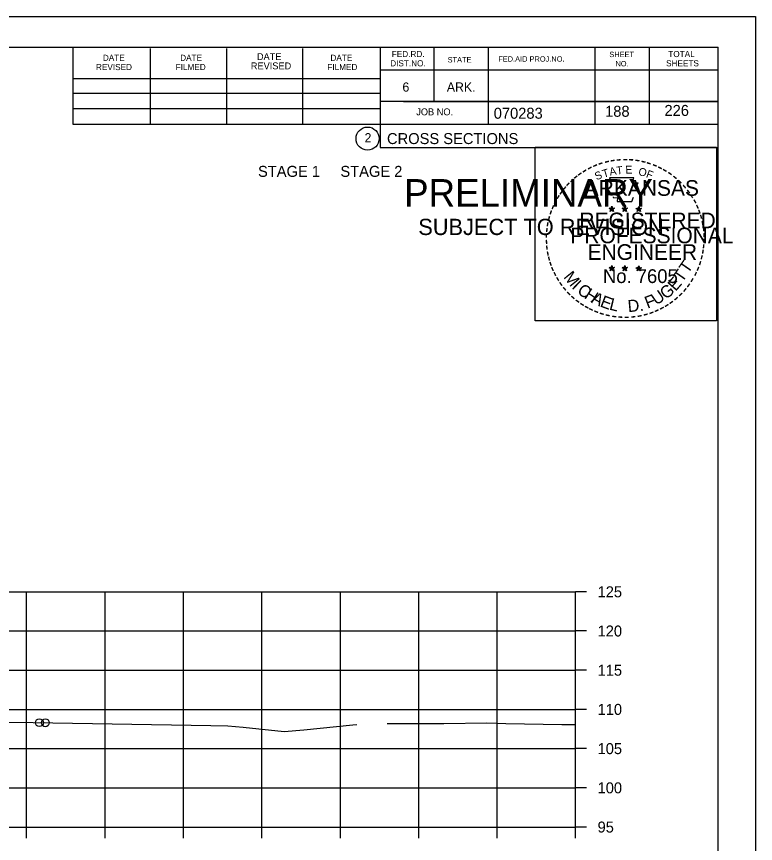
# Model space of a CAD drawing. Extents: x 1175611 to 1176402, y -433344 to -416213.
# Drawn here: x 1175849.7 to 1175943.9, y -424488.8 to -424383.3 of the extents above; entities that cross this region are included whole.
import ezdxf

# ---------------------------------------------------------------- set-up
doc = ezdxf.new("R2010")
doc.units = 0
for name, color, linetype in [('Default', 7, 'Continuous'), ('R_Axis', 7, 'Continuous'), ('R_Axis Annot', 7, 'Continuous'), ('R_Border', 7, 'Continuous'), ('R_Border Notes', 7, 'Continuous'), ('R_Border PE', 7, 'Continuous'), ('R_Border Prem', 7, 'Continuous'), ('R_Exist Surface', 7, 'Continuous'), ('R_Grid', 7, 'Continuous'), ('R_No Plot', 7, 'Continuous')]:
    doc.layers.add(name, color=color, linetype=linetype)

msp = doc.modelspace()

# ---------------------------------------------------------------- linework, layer by layer
at = {"layer": 'R_Axis'}
for p, q in [((1175920.97, -424486.69), (1175920.97, -424456.69)), ((1175922.37, -424456.69), (1175920.97, -424456.69)), ((1175922.37, -424461.69), (1175920.97, -424461.69)), ((1175922.37, -424466.69), (1175920.97, -424466.69)), ((1175922.37, -424471.69), (1175920.97, -424471.69)), ((1175922.37, -424476.69), (1175920.97, -424476.69)), ((1175922.37, -424481.69), (1175920.97, -424481.69)), ((1175640.97, -424486.69), (1175920.97, -424486.69)), ((1175850.97, -424488.09), (1175850.97, -424486.69)), ((1175860.97, -424488.09), (1175860.97, -424486.69)), ((1175870.97, -424488.09), (1175870.97, -424486.69)), ((1175880.97, -424488.09), (1175880.97, -424486.69)), ((1175890.97, -424488.09), (1175890.97, -424486.69)), ((1175900.97, -424488.09), (1175900.97, -424486.69)), ((1175910.97, -424488.09), (1175910.97, -424486.69)), ((1175920.97, -424488.09), (1175920.97, -424486.69)), ((1175922.37, -424486.69), (1175920.97, -424486.69))]:
    msp.add_line(p, q, dxfattribs=at)
at = {"layer": 'R_Border'}
for p, q in [((1175622.97, -424387.23), (1175939.15, -424387.23)), ((1175856.89, -424397.11), (1175856.89, -424387.23)), ((1175866.75, -424397.11), (1175866.75, -424387.43)), ((1175876.51, -424397.11), (1175876.51, -424387.43)), ((1175886.19, -424397.11), (1175886.19, -424387.43)), ((1175896.05, -424387.23), (1175896.05, -424400.03)), ((1175902.89, -424387.23), (1175902.89, -424394.17)), ((1175909.83, -424387.23), (1175909.83, -424397.11)), ((1175923.41, -424387.23), (1175923.41, -424397.11)), ((1175930.35, -424387.23), (1175930.35, -424397.11)), ((1175939.15, -424592.69), (1175939.15, -424387.23)), ((1175939.15, -424390.17), (1175896.05, -424390.17)), ((1175939.15, -424390.15), (1175939.15, -424390.15)), ((1175856.89, -424391.25), (1175896.05, -424391.25)), ((1175856.89, -424393.11), (1175896.05, -424393.11)), ((1175856.89, -424397.11), (1175856.89, -424395.05)), ((1175856.89, -424395.05), (1175896.05, -424395.05)), ((1175939.15, -424394.17), (1175896.05, -424394.17)), ((1175899.01, -424394.17), (1175939.15, -424394.17)), ((1175939.15, -424397.11), (1175856.89, -424397.11)), ((1175896.05, -424400.03), (1175939.15, -424400.03))]:
    msp.add_line(p, q, dxfattribs=at)
msp.add_circle((1175894.44, -424398.9), 1.47, dxfattribs=at)
at = {"layer": 'R_Border PE'}
for p, q in [((1175925.58, -424407.53), (1175925.54, -424407.78)), ((1175925.58, -424407.9), (1175925.58, -424407.53)), ((1175925.58, -424407.53), (1175925.63, -424407.78)), ((1175927.25, -424407.53), (1175927.21, -424407.78)), ((1175927.25, -424407.9), (1175927.25, -424407.53)), ((1175927.25, -424407.53), (1175927.3, -424407.78)), ((1175929.02, -424407.54), (1175928.98, -424407.8)), ((1175929.02, -424407.91), (1175929.02, -424407.54)), ((1175929.02, -424407.54), (1175929.07, -424407.79)), ((1175925.23, -424407.79), (1175925.58, -424407.9)), ((1175925.23, -424407.79), (1175925.49, -424407.83)), ((1175925.23, -424407.79), (1175925.47, -424407.91)), ((1175925.37, -424408.19), (1175925.58, -424407.9)), ((1175925.37, -424408.19), (1175925.49, -424407.95)), ((1175925.37, -424408.19), (1175925.58, -424407.98)), ((1175925.93, -424407.79), (1175925.58, -424407.9)), ((1175925.8, -424408.19), (1175925.58, -424407.9)), ((1175925.8, -424408.19), (1175925.58, -424407.98)), ((1175925.93, -424407.79), (1175925.64, -424407.83)), ((1175925.8, -424408.19), (1175925.66, -424407.9)), ((1175925.93, -424407.79), (1175925.73, -424407.89)), ((1175926.9, -424407.79), (1175927.25, -424407.9)), ((1175926.9, -424407.79), (1175927.16, -424407.83)), ((1175926.9, -424407.79), (1175927.14, -424407.91)), ((1175927.04, -424408.19), (1175927.25, -424407.9)), ((1175927.04, -424408.19), (1175927.16, -424407.95)), ((1175927.04, -424408.19), (1175927.25, -424407.98)), ((1175927.6, -424407.79), (1175927.25, -424407.9)), ((1175927.47, -424408.19), (1175927.25, -424407.9)), ((1175927.47, -424408.19), (1175927.25, -424407.98)), ((1175927.6, -424407.79), (1175927.31, -424407.83)), ((1175927.47, -424408.19), (1175927.33, -424407.9)), ((1175927.6, -424407.79), (1175927.4, -424407.89)), ((1175928.67, -424407.8), (1175929.02, -424407.91)), ((1175928.67, -424407.8), (1175928.92, -424407.84)), ((1175928.67, -424407.8), (1175928.91, -424407.92)), ((1175928.8, -424408.21), (1175929.02, -424407.91)), ((1175928.8, -424408.21), (1175928.93, -424407.96)), ((1175928.8, -424408.21), (1175929.02, -424407.99)), ((1175929.36, -424407.8), (1175929.02, -424407.91)), ((1175929.23, -424408.21), (1175929.02, -424407.91)), ((1175929.23, -424408.21), (1175929.02, -424407.99)), ((1175929.36, -424407.8), (1175929.08, -424407.85)), ((1175929.23, -424408.21), (1175929.09, -424407.91)), ((1175929.36, -424407.8), (1175929.16, -424407.9)), ((1175925.58, -424415.1), (1175925.54, -424415.36)), ((1175925.58, -424415.47), (1175925.58, -424415.1)), ((1175925.58, -424415.1), (1175925.63, -424415.35)), ((1175927.25, -424415.1), (1175927.21, -424415.36)), ((1175927.25, -424415.47), (1175927.25, -424415.1)), ((1175927.25, -424415.1), (1175927.3, -424415.35)), ((1175929.02, -424415.11), (1175928.97, -424415.37)), ((1175929.02, -424415.48), (1175929.02, -424415.11)), ((1175929.02, -424415.11), (1175929.06, -424415.36)), ((1175925.23, -424415.36), (1175925.58, -424415.47)), ((1175925.23, -424415.36), (1175925.48, -424415.4)), ((1175925.23, -424415.36), (1175925.47, -424415.48)), ((1175925.36, -424415.77), (1175925.58, -424415.47)), ((1175925.36, -424415.77), (1175925.49, -424415.52)), ((1175925.36, -424415.77), (1175925.58, -424415.55)), ((1175925.93, -424415.36), (1175925.58, -424415.47)), ((1175925.79, -424415.77), (1175925.58, -424415.47)), ((1175925.79, -424415.77), (1175925.58, -424415.55)), ((1175925.93, -424415.36), (1175925.64, -424415.41)), ((1175925.79, -424415.77), (1175925.66, -424415.48)), ((1175925.93, -424415.36), (1175925.72, -424415.46)), ((1175926.9, -424415.36), (1175927.25, -424415.47)), ((1175926.9, -424415.36), (1175927.15, -424415.4)), ((1175926.9, -424415.36), (1175927.14, -424415.48)), ((1175927.03, -424415.77), (1175927.25, -424415.47)), ((1175927.03, -424415.77), (1175927.16, -424415.52)), ((1175927.03, -424415.77), (1175927.25, -424415.55)), ((1175927.6, -424415.36), (1175927.25, -424415.47)), ((1175927.46, -424415.77), (1175927.25, -424415.47)), ((1175927.46, -424415.77), (1175927.25, -424415.55)), ((1175927.6, -424415.36), (1175927.31, -424415.41)), ((1175927.46, -424415.77), (1175927.32, -424415.48)), ((1175927.6, -424415.36), (1175927.39, -424415.46)), ((1175928.67, -424415.37), (1175929.02, -424415.48)), ((1175928.67, -424415.37), (1175928.92, -424415.41)), ((1175928.67, -424415.37), (1175928.9, -424415.49)), ((1175928.8, -424415.78), (1175929.02, -424415.48)), ((1175928.8, -424415.78), (1175928.93, -424415.53)), ((1175928.8, -424415.78), (1175929.01, -424415.56)), ((1175929.23, -424415.78), (1175929.01, -424415.56)), ((1175929.36, -424415.37), (1175929.02, -424415.48)), ((1175929.23, -424415.78), (1175929.02, -424415.48)), ((1175929.36, -424415.37), (1175929.08, -424415.42)), ((1175929.23, -424415.78), (1175929.09, -424415.49)), ((1175929.36, -424415.37), (1175929.16, -424415.47))]:
    msp.add_line(p, q, dxfattribs=at)
for points in [[(1175925.28, -424403.91), (1175925.54, -424404.73)], [(1175928.79, -424404.83), (1175928.93, -424404.55), (1175928.24, -424404.57), (1175928.39, -424403.91), (1175925.28, -424403.91)], [(1175925.77, -424406.33), (1175925.77, -424406.42), (1175926.33, -424406.44), (1175926.28, -424406.91), (1175928.15, -424406.91), (1175928.35, -424406.37)], [(1175925.58, -424407.53), (1175925.8, -424408.19), (1175925.23, -424407.79), (1175925.93, -424407.79), (1175925.37, -424408.19), (1175925.58, -424407.53)], [(1175927.25, -424407.53), (1175927.47, -424408.19), (1175926.9, -424407.79), (1175927.6, -424407.79), (1175927.04, -424408.19), (1175927.25, -424407.53)], [(1175929.02, -424407.54), (1175929.23, -424408.21), (1175928.67, -424407.8), (1175929.36, -424407.8), (1175928.8, -424408.21), (1175929.02, -424407.54)], [(1175925.58, -424415.1), (1175925.79, -424415.77), (1175925.23, -424415.36), (1175925.93, -424415.36), (1175925.36, -424415.77), (1175925.58, -424415.1)], [(1175927.25, -424415.1), (1175927.46, -424415.77), (1175926.9, -424415.36), (1175927.6, -424415.36), (1175927.03, -424415.77), (1175927.25, -424415.1)], [(1175929.02, -424415.11), (1175929.23, -424415.78), (1175928.67, -424415.37), (1175929.36, -424415.37), (1175928.8, -424415.78), (1175929.02, -424415.11)]]:
    msp.add_lwpolyline(points, dxfattribs=at)
for centre, radius in [((1175925.58, -424407.9), 0.172), ((1175927.25, -424407.9), 0.172), ((1175929.02, -424407.91), 0.172), ((1175925.58, -424407.9), 0.145), ((1175925.58, -424407.9), 0.116), ((1175925.58, -424407.9), 0.0991), ((1175925.58, -424407.9), 0.0747), ((1175925.58, -424407.9), 0.0495), ((1175925.58, -424407.9), 0.0296), ((1175927.25, -424407.9), 0.145), ((1175927.25, -424407.9), 0.116), ((1175927.25, -424407.9), 0.0991), ((1175927.25, -424407.9), 0.0747), ((1175927.25, -424407.9), 0.0495), ((1175927.25, -424407.9), 0.0296), ((1175929.02, -424407.91), 0.145), ((1175929.02, -424407.91), 0.116), ((1175929.02, -424407.91), 0.0991), ((1175929.02, -424407.91), 0.0747), ((1175929.02, -424407.91), 0.0495), ((1175929.02, -424407.91), 0.0296), ((1175925.58, -424415.47), 0.172), ((1175925.58, -424415.47), 0.145), ((1175925.58, -424415.47), 0.116), ((1175925.58, -424415.47), 0.0991), ((1175925.58, -424415.47), 0.0747), ((1175925.58, -424415.47), 0.0495), ((1175925.58, -424415.47), 0.0296), ((1175927.25, -424415.47), 0.172), ((1175927.25, -424415.47), 0.145), ((1175927.25, -424415.47), 0.116), ((1175927.25, -424415.47), 0.0991), ((1175927.25, -424415.47), 0.0747), ((1175927.25, -424415.47), 0.0495), ((1175927.25, -424415.47), 0.0296), ((1175929.01, -424415.48), 0.172), ((1175929.01, -424415.48), 0.145), ((1175929.01, -424415.48), 0.116), ((1175929.01, -424415.48), 0.0991), ((1175929.01, -424415.48), 0.0747), ((1175929.01, -424415.48), 0.0495), ((1175929.01, -424415.48), 0.0296)]:
    msp.add_circle(centre, radius, dxfattribs=at)
at = {"layer": 'R_Exist Surface'}
for points in [[(1175845.13, -424473.26), (1175851.78, -424473.37), (1175874.44, -424473.74), (1175876.64, -424473.77), (1175878.56, -424473.97), (1175883.82, -424474.52), (1175886.33, -424474.31), (1175892.56, -424473.67), (1175893.07, -424473.63)], [(1175896.93, -424473.5), (1175899.49, -424473.5), (1175900.18, -424473.49), (1175904.16, -424473.47), (1175909.65, -424473.42), (1175912.08, -424473.48), (1175919.23, -424473.63), (1175919.91, -424473.61), (1175920.97, -424473.6)]]:
    msp.add_lwpolyline(points, dxfattribs=at)
at = {"layer": 'R_Grid'}
for p, q in [((1175640.97, -424456.69), (1175920.97, -424456.69)), ((1175640.97, -424456.69), (1175920.97, -424456.69)), ((1175850.97, -424486.69), (1175850.97, -424456.69)), ((1175850.97, -424486.69), (1175850.97, -424456.69)), ((1175860.97, -424486.69), (1175860.97, -424456.69)), ((1175860.97, -424486.69), (1175860.97, -424456.69)), ((1175870.97, -424486.69), (1175870.97, -424456.69)), ((1175870.97, -424486.69), (1175870.97, -424456.69)), ((1175880.97, -424486.69), (1175880.97, -424456.69)), ((1175880.97, -424486.69), (1175880.97, -424456.69)), ((1175890.97, -424486.69), (1175890.97, -424456.69)), ((1175890.97, -424486.69), (1175890.97, -424456.69)), ((1175900.97, -424486.69), (1175900.97, -424456.69)), ((1175900.97, -424486.69), (1175900.97, -424456.69)), ((1175910.97, -424486.69), (1175910.97, -424456.69)), ((1175910.97, -424486.69), (1175910.97, -424456.69)), ((1175920.97, -424486.69), (1175920.97, -424456.69)), ((1175920.97, -424486.69), (1175920.97, -424456.69)), ((1175640.97, -424461.69), (1175920.97, -424461.69)), ((1175640.97, -424461.69), (1175920.97, -424461.69)), ((1175640.97, -424466.69), (1175920.97, -424466.69)), ((1175640.97, -424466.69), (1175920.97, -424466.69)), ((1175640.97, -424471.69), (1175920.97, -424471.69)), ((1175640.97, -424471.69), (1175920.97, -424471.69)), ((1175640.97, -424476.69), (1175920.97, -424476.69)), ((1175640.97, -424476.69), (1175920.97, -424476.69)), ((1175640.97, -424481.69), (1175920.97, -424481.69)), ((1175640.97, -424481.69), (1175920.97, -424481.69)), ((1175640.97, -424486.69), (1175920.97, -424486.69)), ((1175640.97, -424486.69), (1175920.97, -424486.69))]:
    msp.add_line(p, q, dxfattribs=at)
at = {"layer": 'R_No Plot'}
msp.add_line((1175610.57, -424383.34), (1175943.91, -424383.34), dxfattribs=at)
for points in [[(1175610.57, -424383.34), (1175943.91, -424383.34), (1175943.91, -424596.68), (1175610.57, -424596.68)], [(1175915.82, -424400), (1175938.92, -424400), (1175938.92, -424422.15), (1175915.82, -424422.15)]]:
    msp.add_lwpolyline(points, close=True, dxfattribs=at)
for centre in [(1175852.6, -424473.38), (1175853.35, -424473.39)]:
    msp.add_circle(centre, 0.5, dxfattribs=at)

# ---------------------------------------------------------------- texts
at = {"layer": 'Default'}
msp.add_text('STAGE 1     STAGE 2', height=1.4, dxfattribs=at).set_placement((1175880.47, -424403.78))
at = {"layer": 'R_Axis Annot'}
for s, p in [('125', (1175923.77, -424457.39)), ('120', (1175923.77, -424462.39)), ('115', (1175923.77, -424467.39)), ('110', (1175923.77, -424472.39)), ('105', (1175923.77, -424477.39)), ('100', (1175923.77, -424482.39)), ('95', (1175923.77, -424487.39))]:
    msp.add_text(s, height=1.4, dxfattribs=at).set_placement(p)
at = {"layer": 'R_Border'}
for s, height, p in [('DATE', 0.782, (1175860.69, -424388.99)), ('DATE', 0.782, (1175870.55, -424388.99)), ('DATE', 0.879, (1175880.33, -424388.89)), ('DATE', 0.782, (1175889.71, -424388.99)), ('FED.RD.', 0.782, (1175897.53, -424388.51)), ('STATE', 0.684, (1175904.65, -424389.19)), ('FED.AID PROJ.NO.', 0.684, (1175911.11, -424389.09)), ('SHEET', 0.684, (1175925.27, -424388.51)), ('TOTAL', 0.782, (1175932.79, -424388.51)), ('REVISED', 0.782, (1175859.81, -424390.17)), ('FILMED', 0.782, (1175869.97, -424390.17)), ('REVISED', 0.879, (1175879.55, -424390.07)), ('FILMED', 0.782, (1175889.31, -424390.17)), ('DIST.NO.', 0.782, (1175897.33, -424389.69)), ('NO.', 0.684, (1175926.05, -424389.69)), ('SHEETS', 0.782, (1175932.51, -424389.69)), ('6', 1.17, (1175898.89, -424392.91)), ('ARK.', 1.172, (1175904.55, -424392.91)), ('JOB NO.', 0.879, (1175900.65, -424395.93)), ('070283', 1.4, (1175910.53, -424396.37)), ('2', 1.17, (1175894.06, -424399.38)), ('CROSS SECTIONS', 1.4, (1175896.92, -424399.6))]:
    msp.add_text(s, height=height, rotation=360, dxfattribs=at).set_placement(p)
at = {"layer": 'R_Border Notes'}
for s, p in [('188', (1175924.73, -424396.12)), ('226', (1175932.3, -424396.01))]:
    msp.add_text(s, height=1.4, dxfattribs=at).set_placement(p)
at = {"layer": 'R_Border PE'}
for s, height, rotation, p in [('-', 1.6, 28.7918, (1175922.76, -424403.37)), ('-', 1.6, 24.3072, (1175923.39, -424403.05)), ('-', 1.6, 19.1761, (1175924.02, -424402.78)), ('-', 1.6, 13.6301, (1175924.77, -424402.54)), ('-', 1.6, 10.2193, (1175925.45, -424402.38)), ('T', 1, 6.0228, (1175926.22, -424403.48)), ('-', 1.6, 5.8968, (1175926.18, -424402.27)), ('-', 1.6, 0.1862, (1175926.95, -424402.2)), ('E', 1, 0.8323, (1175927.32, -424403.37)), ('-', 1.6, 357.743, (1175927.67, -424402.21)), ('-', 1.6, 352.1617, (1175928.42, -424402.26)), ('-', 1.6, 347.2049, (1175929.14, -424402.38)), ('-', 1.6, 342.3362, (1175929.77, -424402.53)), ('-', 1.6, 337.8551, (1175930.51, -424402.76)), ('-', 1.6, 334.1211, (1175931.14, -424403.03)), ('-', 1.6, 36.2317, (1175921.58, -424404.13)), ('-', 1.6, 34.0636, (1175922.16, -424403.74)), ('S', 1, 21.594, (1175923.63, -424404.23)), ('T', 1, 16.4036, (1175924.54, -424403.9)), ('A', 1, 11.2132, (1175925.37, -424403.65)), ('O', 1, 350.4515, (1175928.93, -424403.58)), ('F', 1, 340.0707, (1175929.88, -424403.81)), ('-', 1.6, 329.6409, (1175931.72, -424403.31)), ('-', 1.6, 325.8627, (1175932.36, -424403.67)), ('-', 1.6, 48.423, (1175920.22, -424405.4)), ('-', 1.6, 42.9622, (1175920.67, -424404.93)), ('-', 1.6, 38.9507, (1175921.1, -424404.51)), ('ARKANSAS', 2, 360, (1175922.13, -424406.2)), ('-', 1.6, 320.5297, (1175932.97, -424404.1)), ('-', 1.6, 315.5786, (1175933.57, -424404.59)), ('-', 1.6, 54.2325, (1175919.41, -424406.46)), ('-', 1.6, 50.6142, (1175919.82, -424405.89)), ('-', 1.6, 309.8797, (1175934.14, -424405.14)), ('-', 1.6, 306.6522, (1175934.66, -424405.74)), ('-', 1.6, 58.0706, (1175919.08, -424406.98)), ('-', 1.4, 303.6753, (1175935.15, -424406.31)), ('-', 1.6, 299.6684, (1175935.47, -424406.91)), ('-', 1.6, 67.7743, (1175918.51, -424408.21)), ('-', 1.6, 62.8713, (1175918.77, -424407.6)), ('-', 1.6, 294.6628, (1175935.79, -424407.52)), ('-', 1.6, 75.461, (1175918.09, -424409.55)), ('-', 1.6, 72.3945, (1175918.29, -424408.84)), ('REGISTERED', 2, 360, (1175921.45, -424410.34)), ('DWB', 0.01, 360, (1175925.57, -424407.9)), ('DWB', 0.01, 360, (1175927.24, -424407.9)), ('DWB', 0.01, 360, (1175929, -424407.91)), ('-', 1.6, 290.5728, (1175936.05, -424408.1)), ('-', 1.6, 285.1233, (1175936.28, -424408.68)), ('-', 1.6, 81.2013, (1175917.96, -424410.27)), ('-', 1.6, 280.5493, (1175936.48, -424409.42)), ('-', 1.6, 85.1863, (1175917.89, -424410.96)), ('PROFESSIONAL', 2, 360, (1175920.3, -424412.25)), ('-', 1.6, 276.5962, (1175936.65, -424410.19)), ('-', 1.6, 94.1959, (1175917.9, -424412.38)), ('-', 1.6, 89.0622, (1175917.86, -424411.66)), ('-', 1.6, 274.3301, (1175936.71, -424410.91)), ('-', 1.6, 269.9407, (1175936.74, -424411.55)), ('-', 1.6, 98.9479, (1175917.97, -424413.05)), ('ENGINEER', 2, 360, (1175922.49, -424414.37)), ('-', 1.6, 263.5172, (1175936.72, -424412.21)), ('-', 1.6, 101.7149, (1175918.1, -424413.78)), ('-', 1.6, 105.4578, (1175918.27, -424414.38)), ('-', 1.6, 255.7626, (1175936.54, -424413.54)), ('-', 1.6, 260.9953, (1175936.65, -424412.87)), ('-', 1.6, 109.0874, (1175918.48, -424415.01)), ('T', 1.54, 55.055, (1175935.3, -424416.21)), ('-', 1.6, 252.8681, (1175936.36, -424414.26)), ('-', 1.6, 114.0643, (1175918.73, -424415.61)), ('-', 1.6, 115.7289, (1175919.04, -424416.22)), ('M', 1.54, 308.9175, (1175919.35, -424416.58)), ('No. 7605', 1.757, 360, (1175924.46, -424417.32)), ('DWB', 0.01, 360, (1175925.56, -424415.47)), ('DWB', 0.01, 360, (1175927.23, -424415.48)), ('DWB', 0.01, 360, (1175929, -424415.48)), ('T', 1.54, 55.055, (1175934.57, -424417.33)), ('-', 1.6, 244.6197, (1175935.87, -424415.57)), ('-', 1.6, 247.8887, (1175936.14, -424414.94)), ('-', 1.6, 120.4471, (1175919.4, -424416.81)), ('-', 1.6, 125.8934, (1175919.8, -424417.37)), ('I', 1.54, 316.4636, (1175920.39, -424417.9)), ('E', 1.54, 48.7313, (1175933.72, -424418.45)), ('-', 1.6, 239.0712, (1175935.48, -424416.32)), ('-', 1.6, 130.7181, (1175920.26, -424417.92)), ('C', 1.54, 324.0197, (1175921.06, -424418.52)), ('H', 1.54, 327.5342, (1175921.97, -424419.18)), ('U', 1.54, 34.4052, (1175931.27, -424420.21)), ('G', 1.54, 38.2173, (1175932.47, -424419.47)), ('-', 1.6, 231.2538, (1175934.65, -424417.54)), ('-', 1.6, 233.8452, (1175935.08, -424416.97)), ('-', 1.6, 134.2238, (1175920.78, -424418.47)), ('-', 1.6, 138.9338, (1175921.3, -424418.93)), ('A', 1.54, 332.5513, (1175922.83, -424419.71)), ('E', 1.54, 339.2068, (1175923.99, -424420.28)), ('L', 1.54, 346.2929, (1175925.18, -424420.7)), ('F', 1.54, 20.8202, (1175930.13, -424420.6)), ('-', 1.6, 221.0851, (1175933.65, -424418.61)), ('-', 1.6, 225.7653, (1175934.17, -424418.1)), ('-', 1.6, 144.6463, (1175921.86, -424419.34)), ('-', 1.6, 148.0898, (1175922.42, -424419.71)), ('-', 1.6, 151.5704, (1175923, -424420.03)), ('D.', 1.54, 5.2602, (1175927.68, -424421.04)), ('-', 1.6, 207.3568, (1175932.01, -424419.81)), ('-', 1.6, 212.2491, (1175932.56, -424419.47)), ('-', 1.6, 215.7363, (1175933.1, -424419.08)), ('-', 1.6, 154.6002, (1175923.52, -424420.28)), ('-', 1.6, 158.5612, (1175924.15, -424420.53)), ('-', 1.6, 162.7983, (1175924.83, -424420.75)), ('-', 1.6, 167.5555, (1175925.55, -424420.91)), ('-', 1.6, 191.2858, (1175929.36, -424420.85)), ('-', 1.6, 195.4743, (1175930.09, -424420.65)), ('-', 1.6, 200.7184, (1175930.76, -424420.41)), ('-', 1.6, 204.2516, (1175931.38, -424420.13)), ('-', 1.6, 173.1155, (1175926.32, -424421.02)), ('-', 1.6, 176.5183, (1175927.07, -424421.07)), ('-', 1.6, 181.5918, (1175927.81, -424421.06)), ('-', 1.6, 185.8167, (1175928.62, -424420.98))]:
    msp.add_text(s, height=height, rotation=rotation, dxfattribs=at).set_placement(p)
at = {"layer": 'R_Border Prem'}
for s, height, p in [('PRELIMINARY', 3.5, (1175899.1, -424407.57)), ('DWB', 0.01, (1175899.85, -424405.72)), ('SUBJECT TO REVISION', 2.0751, (1175900.91, -424411.2))]:
    msp.add_text(s, height=height, rotation=360, dxfattribs=at).set_placement(p)

doc.saveas('drawing.dxf')
